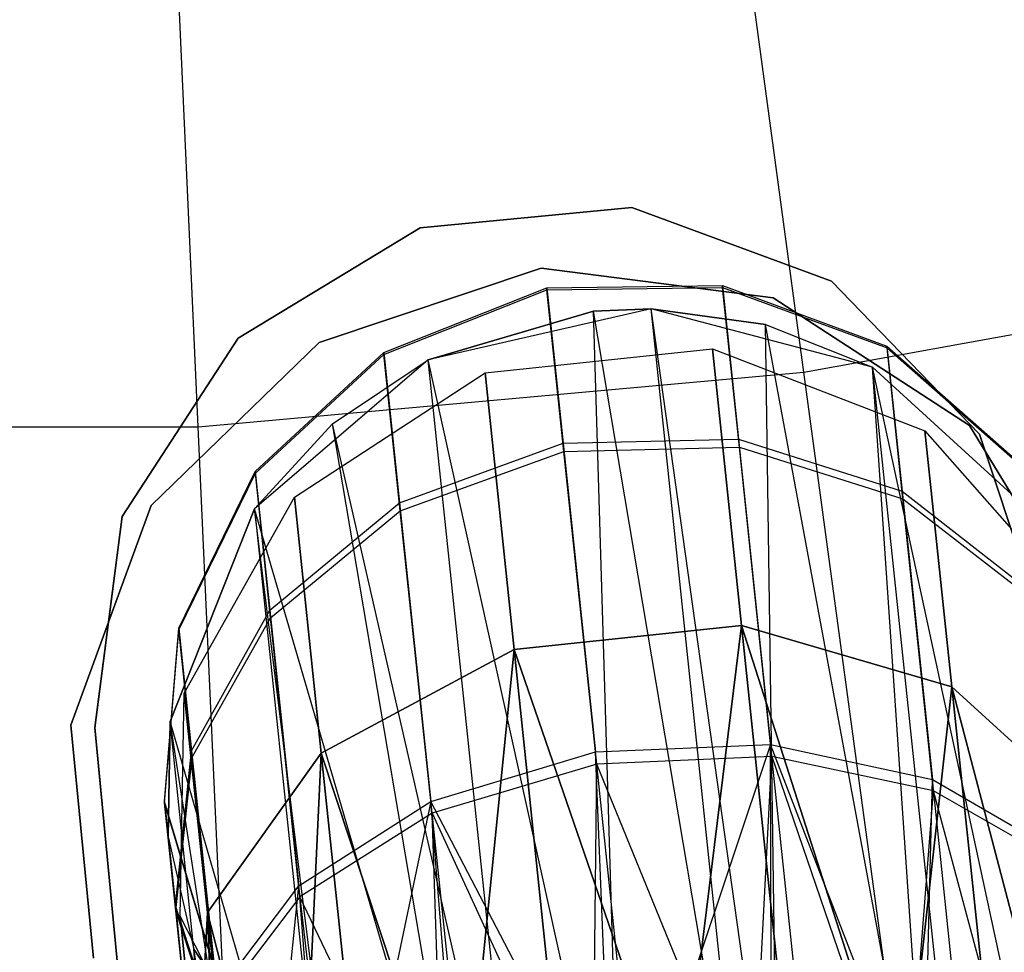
# Model space of a CAD drawing. Extents: x 0.3 to 7.1, y -3.38 to 3.38.
# Tile 352 of 604: x 3.72 to 3.93, y -1.53 to -1.33. Entities that reach past the tile are written whole.
import ezdxf

# ---------------------------------------------------------------- set-up
doc = ezdxf.new("R2010")
doc.units = 0
doc.header["$LTSCALE"] = 2.54
doc.layers.get('0').update_dxf_attribs({"linetype": 'CONTINUOUS'})

# ---------------------------------------------------------------- blocks, each defined once
blk = doc.blocks.new('SINGLES_AVVSTL_STL')
at = {"color": 0}
for p, q in [((3.88664, -1.40514, 5.30457), (3.86221, -1.22481, 5.4454)), ((3.88664, -1.40514, 5.30457), (3.86221, -1.22481, 5.4454)), ((3.75992, -1.41654, 5.30457), (3.75175, -1.23476, 5.4454)), ((3.75992, -1.41654, 5.30457), (3.75175, -1.23476, 5.4454)), ((3.80634, -1.37496, 54.83894), (3.85064, -1.37069, 54.83894)), ((3.85064, -1.37069, 54.63894), (3.80634, -1.37496, 54.63894)), ((3.85064, -1.37069, 54.63894), (3.80634, -1.37496, 54.63894)), ((3.80634, -1.37496, 54.83894), (3.85064, -1.37069, 54.83894)), ((3.80634, -1.37496, 20.47364), (3.85064, -1.3707, 20.47364)), ((3.85064, -1.3707, 20.27364), (3.80634, -1.37496, 20.27364)), ((3.85064, -1.3707, 20.27364), (3.80634, -1.37496, 20.27364)), ((3.80634, -1.37496, 20.47364), (3.85064, -1.3707, 20.47364)), ((3.85064, -1.37069, 54.83894), (3.8924, -1.38607, 54.83894)), ((3.8924, -1.38607, 54.63894), (3.85064, -1.37069, 54.63894)), ((3.85064, -1.37069, 54.63894), (3.85064, -1.37069, 54.83894)), ((3.85064, -1.37069, 54.63894), (3.85064, -1.37069, 54.83894)), ((3.8924, -1.38607, 54.63894), (3.85064, -1.37069, 54.63894)), ((3.85064, -1.37069, 54.83894), (3.8924, -1.38607, 54.83894)), ((3.85064, -1.3707, 20.47364), (3.8924, -1.38607, 20.47364)), ((3.8924, -1.38607, 20.27364), (3.85064, -1.3707, 20.27364)), ((3.85064, -1.3707, 20.27364), (3.85064, -1.3707, 20.47364)), ((3.85064, -1.3707, 20.27364), (3.85064, -1.3707, 20.47364)), ((3.8924, -1.38607, 20.27364), (3.85064, -1.3707, 20.27364)), ((3.85064, -1.3707, 20.47364), (3.8924, -1.38607, 20.47364)), ((3.76828, -1.39802, 54.83894), (3.80634, -1.37496, 54.83894)), ((3.80634, -1.37496, 54.63894), (3.76828, -1.39802, 54.63894)), ((3.80634, -1.37496, 54.63894), (3.76828, -1.39802, 54.63894)), ((3.76828, -1.39802, 54.83894), (3.80634, -1.37496, 54.83894)), ((3.76828, -1.39803, 20.47364), (3.80634, -1.37496, 20.47364)), ((3.80634, -1.37496, 20.27364), (3.76828, -1.39803, 20.27364)), ((3.80634, -1.37496, 20.27364), (3.76828, -1.39803, 20.27364)), ((3.76828, -1.39803, 20.47364), (3.80634, -1.37496, 20.47364)), ((3.80634, -1.37496, 54.63894), (3.80634, -1.37496, 54.83894)), ((3.80634, -1.37496, 54.63894), (3.80634, -1.37496, 54.83894)), ((3.80634, -1.37496, 20.27364), (3.80634, -1.37496, 20.47364)), ((3.80634, -1.37496, 20.27364), (3.80634, -1.37496, 20.47364)), ((3.78522, -1.39888, 61.72336), (3.83166, -1.38339, 61.72336)), ((3.83166, -1.38339, 61.52336), (3.78522, -1.39888, 61.52336)), ((3.83166, -1.38339, 61.52336), (3.78522, -1.39888, 61.52336)), ((3.78522, -1.39888, 61.72336), (3.83166, -1.38339, 61.72336)), ((3.83166, -1.38339, 61.72336), (3.88023, -1.38959, 61.72336)), ((3.88023, -1.38959, 61.52336), (3.83166, -1.38339, 61.52336)), ((3.83166, -1.38339, 61.72336), (3.83166, -1.38339, 61.52336)), ((3.88023, -1.38959, 61.52336), (3.83166, -1.38339, 61.52336)), ((3.83166, -1.38339, 61.72336), (3.88023, -1.38959, 61.72336)), ((3.83166, -1.38339, 61.72336), (3.83166, -1.38339, 61.52336)), ((3.88664, -1.40514, 5.30457), (4.01183, -1.38242, 5.30457)), ((3.88664, -1.40514, 5.30457), (4.01183, -1.38242, 5.30457)), ((3.8924, -1.38607, 54.83894), (3.92335, -1.41805, 54.83894)), ((3.92335, -1.41805, 54.63894), (3.8924, -1.38607, 54.63894)), ((3.8924, -1.38607, 54.63894), (3.8924, -1.38607, 54.83894)), ((3.8924, -1.38607, 54.63894), (3.8924, -1.38607, 54.83894)), ((3.92335, -1.41805, 54.63894), (3.8924, -1.38607, 54.63894)), ((3.8924, -1.38607, 54.83894), (3.92335, -1.41805, 54.83894)), ((3.8924, -1.38607, 20.47364), (3.92335, -1.41805, 20.47364)), ((3.92335, -1.41805, 20.27364), (3.8924, -1.38607, 20.27364)), ((3.8924, -1.38607, 20.27364), (3.8924, -1.38607, 20.47364)), ((3.8924, -1.38607, 20.27364), (3.8924, -1.38607, 20.47364)), ((3.92335, -1.41805, 20.27364), (3.8924, -1.38607, 20.27364)), ((3.8924, -1.38607, 20.47364), (3.92335, -1.41805, 20.47364)), ((3.79873, -1.40103, 54.68344), (3.83285, -1.38744, 54.68199)), ((3.79873, -1.40103, 54.68344), (3.83285, -1.38744, 54.68199)), ((3.79878, -1.40144, 54.76956), (3.83289, -1.38786, 54.77109)), ((3.79878, -1.40144, 54.76956), (3.83289, -1.38786, 54.77109)), ((3.83285, -1.38744, 54.68199), (3.86959, -1.38696, 54.68248)), ((3.83285, -1.38744, 54.68199), (3.86959, -1.38696, 54.68248)), ((3.83285, -1.38744, 54.68199), (3.83626, -1.41996, 54.58307)), ((3.83285, -1.38744, 54.68199), (3.83626, -1.41996, 54.58307)), ((3.83289, -1.38786, 54.77109), (3.83285, -1.38744, 54.68199)), ((3.83289, -1.38786, 54.77109), (3.83285, -1.38744, 54.68199)), ((3.83289, -1.38786, 54.77109), (3.86963, -1.38737, 54.77057)), ((3.83289, -1.38786, 54.77109), (3.86963, -1.38737, 54.77057)), ((3.83645, -1.4217, 54.87044), (3.83289, -1.38786, 54.77109)), ((3.83645, -1.4217, 54.87044), (3.83289, -1.38786, 54.77109)), ((3.86959, -1.38696, 54.68248), (3.87297, -1.41911, 54.58468)), ((3.86959, -1.38696, 54.68248), (3.904, -1.39964, 54.68483)), ((3.86959, -1.38696, 54.68248), (3.87297, -1.41911, 54.58468)), ((3.86963, -1.38737, 54.77057), (3.86959, -1.38696, 54.68248)), ((3.86959, -1.38696, 54.68248), (3.904, -1.39964, 54.68483)), ((3.86963, -1.38737, 54.77057), (3.86959, -1.38696, 54.68248)), ((3.86963, -1.38737, 54.77057), (3.90404, -1.40002, 54.76807)), ((3.87315, -1.42082, 54.86879), (3.86963, -1.38737, 54.77057)), ((3.86963, -1.38737, 54.77057), (3.90404, -1.40002, 54.76807)), ((3.87315, -1.42082, 54.86879), (3.86963, -1.38737, 54.77057)), ((3.88023, -1.38959, 61.72336), (3.92129, -1.41624, 61.72336)), ((3.92129, -1.41624, 61.52336), (3.88023, -1.38959, 61.52336)), ((3.88023, -1.38959, 61.52336), (3.88023, -1.38959, 61.72336)), ((3.88023, -1.38959, 61.52336), (3.88023, -1.38959, 61.72336)), ((3.92129, -1.41624, 61.52336), (3.88023, -1.38959, 61.52336)), ((3.88023, -1.38959, 61.72336), (3.92129, -1.41624, 61.72336)), ((3.85471, -1.39184, 61.75081), (3.80806, -1.40254, 61.75081)), ((3.85471, -1.39184, 61.75081), (3.80806, -1.40254, 61.75081)), ((3.80806, -1.40254, 61.33122), (3.84264, -1.39237, 61.32472)), ((3.84264, -1.39237, 61.32472), (3.80806, -1.40254, 61.75081)), ((3.80806, -1.40254, 61.33122), (3.84264, -1.39237, 61.32472)), ((3.84264, -1.39237, 61.32472), (3.80806, -1.40254, 61.75081)), ((3.84264, -1.39237, 61.32472), (3.85471, -1.39184, 61.32545)), ((3.85471, -1.39184, 61.75081), (3.84264, -1.39237, 61.32472)), ((3.84264, -1.39237, 61.32472), (3.85471, -1.39184, 61.32545)), ((3.85471, -1.39184, 61.75081), (3.84264, -1.39237, 61.32472)), ((3.87473, -1.58234, 61.32545), (3.84264, -1.39237, 61.32472)), ((3.87473, -1.58234, 61.32545), (3.84264, -1.39237, 61.32472)), ((3.84841, -1.58517, 61.32577), (3.84264, -1.39237, 61.32472)), ((3.84841, -1.58517, 61.32577), (3.84264, -1.39237, 61.32472)), ((3.90099, -1.40404, 61.75081), (3.85471, -1.39184, 61.75081)), ((3.88132, -1.58188, 61.32648), (3.85471, -1.39184, 61.32545)), ((3.85471, -1.39184, 61.32545), (3.87859, -1.39513, 61.33122)), ((3.88132, -1.58188, 61.32648), (3.85471, -1.39184, 61.32545)), ((3.87473, -1.58234, 61.32545), (3.85471, -1.39184, 61.32545)), ((3.87473, -1.58234, 61.32545), (3.85471, -1.39184, 61.32545)), ((3.87859, -1.39513, 61.33122), (3.85471, -1.39184, 61.75081)), ((3.90099, -1.40404, 61.75081), (3.85471, -1.39184, 61.75081)), ((3.87859, -1.39513, 61.33122), (3.85471, -1.39184, 61.75081)), ((3.85471, -1.39184, 61.32545), (3.87859, -1.39513, 61.33122)), ((3.85471, -1.39184, 61.32545), (3.85471, -1.39184, 61.75081)), ((3.85471, -1.39184, 61.32545), (3.85471, -1.39184, 61.75081)), ((3.91303, -1.58124, 61.33827), (3.87859, -1.39513, 61.33122)), ((3.87859, -1.39513, 61.33122), (3.90099, -1.40404, 61.34243)), ((3.91303, -1.58124, 61.33827), (3.87859, -1.39513, 61.33122)), ((3.88132, -1.58188, 61.32648), (3.87859, -1.39513, 61.33122)), ((3.88132, -1.58188, 61.32648), (3.87859, -1.39513, 61.33122)), ((3.87859, -1.39513, 61.33122), (3.90099, -1.40404, 61.34243)), ((3.87859, -1.39513, 61.33122), (3.90099, -1.40404, 61.75081)), ((3.87859, -1.39513, 61.33122), (3.90099, -1.40404, 61.75081)), ((3.74399, -1.43532, 54.83894), (3.76828, -1.39802, 54.83894)), ((3.76828, -1.39802, 54.63894), (3.74399, -1.43532, 54.63894)), ((3.76828, -1.39802, 54.63894), (3.74399, -1.43532, 54.63894)), ((3.74399, -1.43532, 54.83894), (3.76828, -1.39802, 54.83894)), ((3.74399, -1.43532, 20.47364), (3.76828, -1.39803, 20.47364)), ((3.76828, -1.39803, 20.27364), (3.74399, -1.43532, 20.27364)), ((3.76828, -1.39803, 20.27364), (3.74399, -1.43532, 20.27364)), ((3.74399, -1.43532, 20.47364), (3.76828, -1.39803, 20.47364)), ((3.76828, -1.39802, 54.63894), (3.76828, -1.39802, 54.83894)), ((3.76828, -1.39802, 54.63894), (3.76828, -1.39802, 54.83894)), ((3.76828, -1.39803, 20.27364), (3.76828, -1.39803, 20.47364)), ((3.76828, -1.39803, 20.27364), (3.76828, -1.39803, 20.47364)), ((3.7501, -1.43298, 61.72336), (3.78522, -1.39888, 61.72336)), ((3.78522, -1.39888, 61.52336), (3.7501, -1.43298, 61.52336)), ((3.78522, -1.39888, 61.52336), (3.7501, -1.43298, 61.52336)), ((3.7501, -1.43298, 61.72336), (3.78522, -1.39888, 61.72336)), ((3.78522, -1.39888, 61.52336), (3.78522, -1.39888, 61.72336)), ((3.78522, -1.39888, 61.52336), (3.78522, -1.39888, 61.72336)), ((3.81993, -1.40524, 20.27784), (3.86753, -1.40024, 20.27784)), ((3.81993, -1.40524, 20.41103), (3.86753, -1.40024, 20.41103)), ((3.81993, -1.40524, 20.27784), (3.86753, -1.40024, 20.27784)), ((3.81993, -1.40524, 20.41103), (3.86753, -1.40024, 20.41103)), ((3.86753, -1.40024, 20.27784), (3.87362, -1.45811, 20.15803)), ((3.86753, -1.40024, 20.27784), (3.87362, -1.45811, 20.15803)), ((3.86753, -1.40024, 20.27784), (3.91195, -1.41737, 20.28282)), ((3.86753, -1.40024, 20.41103), (3.86753, -1.40024, 20.27784)), ((3.86753, -1.40024, 20.41103), (3.86753, -1.40024, 20.27784)), ((3.86753, -1.40024, 20.41103), (3.91195, -1.41737, 20.40604)), ((3.86753, -1.40024, 20.27784), (3.91195, -1.41737, 20.28282)), ((3.87362, -1.45811, 20.53083), (3.86753, -1.40024, 20.41103)), ((3.87362, -1.45811, 20.53083), (3.86753, -1.40024, 20.41103)), ((3.86753, -1.40024, 20.41103), (3.91195, -1.41737, 20.40604)), ((3.904, -1.39964, 54.68483), (3.90719, -1.43001, 54.59245)), ((3.904, -1.39964, 54.68483), (3.93143, -1.42377, 54.68875)), ((3.904, -1.39964, 54.68483), (3.90719, -1.43001, 54.59245)), ((3.90404, -1.40002, 54.76807), (3.904, -1.39964, 54.68483)), ((3.904, -1.39964, 54.68483), (3.93143, -1.42377, 54.68875)), ((3.90404, -1.40002, 54.76807), (3.904, -1.39964, 54.68483)), ((3.90404, -1.40002, 54.76807), (3.93147, -1.42412, 54.7639)), ((3.90736, -1.43163, 54.86085), (3.90404, -1.40002, 54.76807)), ((3.90404, -1.40002, 54.76807), (3.93147, -1.42412, 54.7639)), ((3.90736, -1.43163, 54.86085), (3.90404, -1.40002, 54.76807)), ((3.80806, -1.40254, 61.75081), (3.77172, -1.4337, 61.75081)), ((3.80806, -1.40254, 61.75081), (3.77172, -1.4337, 61.75081)), ((3.77186, -1.42589, 54.68663), (3.79873, -1.40103, 54.68344)), ((3.77186, -1.42589, 54.68663), (3.79873, -1.40103, 54.68344)), ((3.7719, -1.42626, 54.76616), (3.79878, -1.40144, 54.76956)), ((3.7719, -1.42626, 54.76616), (3.79878, -1.40144, 54.76956)), ((3.788, -1.41592, 61.34243), (3.80806, -1.40254, 61.33122)), ((3.788, -1.41592, 61.34243), (3.80806, -1.40254, 61.33122)), ((3.788, -1.41592, 61.34243), (3.80806, -1.40254, 61.75081)), ((3.788, -1.41592, 61.34243), (3.80806, -1.40254, 61.75081)), ((3.79873, -1.40103, 54.68344), (3.80204, -1.43246, 54.58784)), ((3.79873, -1.40103, 54.68344), (3.80204, -1.43246, 54.58784)), ((3.79878, -1.40144, 54.76956), (3.79873, -1.40103, 54.68344)), ((3.79878, -1.40144, 54.76956), (3.79873, -1.40103, 54.68344)), ((3.80221, -1.43414, 54.86556), (3.79878, -1.40144, 54.76956)), ((3.80221, -1.43414, 54.86556), (3.79878, -1.40144, 54.76956)), ((3.84841, -1.58517, 61.32577), (3.80806, -1.40254, 61.33122)), ((3.84841, -1.58517, 61.32577), (3.80806, -1.40254, 61.33122)), ((3.8276, -1.58861, 61.33123), (3.80806, -1.40254, 61.33122)), ((3.8276, -1.58861, 61.33123), (3.80806, -1.40254, 61.33122)), ((3.80806, -1.40254, 61.33122), (3.80806, -1.40254, 61.75081)), ((3.80806, -1.40254, 61.33122), (3.80806, -1.40254, 61.75081)), ((3.9363, -1.43635, 61.75081), (3.90099, -1.40404, 61.75081)), ((3.93967, -1.58348, 61.36034), (3.90099, -1.40404, 61.34243)), ((3.90099, -1.40404, 61.34243), (3.9363, -1.43635, 61.37825)), ((3.91966, -1.5815, 61.34244), (3.90099, -1.40404, 61.34243)), ((3.93967, -1.58348, 61.36034), (3.90099, -1.40404, 61.34243)), ((3.91966, -1.5815, 61.34244), (3.90099, -1.40404, 61.34243)), ((3.91303, -1.58124, 61.33827), (3.90099, -1.40404, 61.34243)), ((3.91303, -1.58124, 61.33827), (3.90099, -1.40404, 61.34243)), ((3.90099, -1.40404, 61.34243), (3.9363, -1.43635, 61.37825)), ((3.90099, -1.40404, 61.34243), (3.90099, -1.40404, 61.75081)), ((3.9363, -1.43635, 61.75081), (3.90099, -1.40404, 61.75081)), ((3.90099, -1.40404, 61.34243), (3.90099, -1.40404, 61.75081)), ((3.75992, -1.41654, 5.30457), (3.88664, -1.40514, 5.30457)), ((3.75992, -1.41654, 5.30457), (3.88664, -1.40514, 5.30457)), ((3.78005, -1.43123, 20.28282), (3.81993, -1.40524, 20.27784)), ((3.78005, -1.43123, 20.40604), (3.81993, -1.40524, 20.41103)), ((3.78005, -1.43123, 20.28282), (3.81993, -1.40524, 20.27784)), ((3.78005, -1.43123, 20.40604), (3.81993, -1.40524, 20.41103)), ((3.81993, -1.40524, 20.27784), (3.82601, -1.46311, 20.15803)), ((3.81993, -1.40524, 20.27784), (3.82601, -1.46311, 20.15803)), ((3.81993, -1.40524, 20.41103), (3.81993, -1.40524, 20.27784)), ((3.81993, -1.40524, 20.41103), (3.81993, -1.40524, 20.27784)), ((3.82601, -1.46311, 20.53083), (3.81993, -1.40524, 20.41103)), ((3.82601, -1.46311, 20.53083), (3.81993, -1.40524, 20.41103)), ((3.90944, -1.57351, 5.1494), (3.88664, -1.40514, 5.30457)), ((3.90944, -1.57351, 5.1494), (3.88664, -1.40514, 5.30457)), ((3.63268, -1.41654, 5.30457), (3.75992, -1.41654, 5.30457)), ((3.63268, -1.41654, 5.30457), (3.75992, -1.41654, 5.30457)), ((3.76754, -1.58628, 5.1494), (3.75992, -1.41654, 5.30457)), ((3.76754, -1.58628, 5.1494), (3.75992, -1.41654, 5.30457)), ((3.77172, -1.4337, 61.35841), (3.788, -1.41592, 61.34243)), ((3.788, -1.41592, 61.34243), (3.77172, -1.4337, 61.75081)), ((3.788, -1.41592, 61.34243), (3.77172, -1.4337, 61.75081)), ((3.77172, -1.4337, 61.35841), (3.788, -1.41592, 61.34243)), ((3.8276, -1.58861, 61.33123), (3.788, -1.41592, 61.34243)), ((3.8276, -1.58861, 61.33123), (3.788, -1.41592, 61.34243)), ((3.81768, -1.59068, 61.3357), (3.788, -1.41592, 61.34243)), ((3.81768, -1.59068, 61.3357), (3.788, -1.41592, 61.34243)), ((3.92129, -1.41624, 61.72336), (3.94672, -1.45807, 61.72336)), ((3.94672, -1.45807, 61.52336), (3.92129, -1.41624, 61.52336)), ((3.92129, -1.41624, 61.52336), (3.92129, -1.41624, 61.72336)), ((3.92129, -1.41624, 61.52336), (3.92129, -1.41624, 61.72336)), ((3.94672, -1.45807, 61.52336), (3.92129, -1.41624, 61.52336)), ((3.92129, -1.41624, 61.72336), (3.94672, -1.45807, 61.72336)), ((3.83626, -1.41996, 54.58307), (3.87297, -1.41911, 54.58468)), ((3.83626, -1.41996, 54.58307), (3.87297, -1.41911, 54.58468)), ((3.87297, -1.41911, 54.58468), (3.87968, -1.48296, 54.50357)), ((3.87297, -1.41911, 54.58468), (3.90719, -1.43001, 54.59245)), ((3.87297, -1.41911, 54.58468), (3.87968, -1.48296, 54.50357)), ((3.87297, -1.41911, 54.58468), (3.90719, -1.43001, 54.59245)), ((3.91195, -1.41737, 20.28282), (3.91757, -1.47091, 20.17199)), ((3.91195, -1.41737, 20.28282), (3.91757, -1.47091, 20.17199)), ((3.91195, -1.41737, 20.28282), (3.943, -1.4527, 20.29165)), ((3.91195, -1.41737, 20.40604), (3.91195, -1.41737, 20.28282)), ((3.91195, -1.41737, 20.40604), (3.91195, -1.41737, 20.28282)), ((3.91195, -1.41737, 20.40604), (3.943, -1.4527, 20.39721)), ((3.91195, -1.41737, 20.28282), (3.943, -1.4527, 20.29165)), ((3.91757, -1.47091, 20.51688), (3.91195, -1.41737, 20.40604)), ((3.91757, -1.47091, 20.51688), (3.91195, -1.41737, 20.40604)), ((3.91195, -1.41737, 20.40604), (3.943, -1.4527, 20.39721)), ((3.92335, -1.41805, 54.83894), (3.93737, -1.46029, 54.83894)), ((3.93737, -1.46029, 54.63894), (3.92335, -1.41805, 54.63894)), ((3.92335, -1.41805, 54.63894), (3.92335, -1.41805, 54.83894)), ((3.92335, -1.41805, 54.63894), (3.92335, -1.41805, 54.83894)), ((3.93737, -1.46029, 54.63894), (3.92335, -1.41805, 54.63894)), ((3.92335, -1.41805, 54.83894), (3.93737, -1.46029, 54.83894)), ((3.92335, -1.41805, 20.47364), (3.93737, -1.46029, 20.47364)), ((3.93737, -1.46029, 20.27364), (3.92335, -1.41805, 20.27364)), ((3.92335, -1.41805, 20.27364), (3.92335, -1.41805, 20.47364)), ((3.92335, -1.41805, 20.27364), (3.92335, -1.41805, 20.47364)), ((3.93737, -1.46029, 20.27364), (3.92335, -1.41805, 20.27364)), ((3.92335, -1.41805, 20.47364), (3.93737, -1.46029, 20.47364)), ((3.80204, -1.43246, 54.58784), (3.83626, -1.41996, 54.58307)), ((3.80204, -1.43246, 54.58784), (3.83626, -1.41996, 54.58307)), ((3.83626, -1.41996, 54.58307), (3.84305, -1.48454, 54.50104)), ((3.83626, -1.41996, 54.58307), (3.84305, -1.48454, 54.50104)), ((3.83645, -1.4217, 54.87044), (3.87315, -1.42082, 54.86879)), ((3.83645, -1.4217, 54.87044), (3.87315, -1.42082, 54.86879)), ((3.87315, -1.42082, 54.86879), (3.90736, -1.43163, 54.86085)), ((3.87994, -1.48546, 54.94895), (3.87315, -1.42082, 54.86879)), ((3.87315, -1.42082, 54.86879), (3.90736, -1.43163, 54.86085)), ((3.87994, -1.48546, 54.94895), (3.87315, -1.42082, 54.86879)), ((3.80221, -1.43414, 54.86556), (3.83645, -1.4217, 54.87044)), ((3.80221, -1.43414, 54.86556), (3.83645, -1.4217, 54.87044)), ((3.84332, -1.48708, 54.95151), (3.83645, -1.4217, 54.87044)), ((3.84332, -1.48708, 54.95151), (3.83645, -1.4217, 54.87044)), ((3.75585, -1.45866, 54.69113), (3.77186, -1.42589, 54.68663)), ((3.75585, -1.45866, 54.69113), (3.77186, -1.42589, 54.68663)), ((3.75588, -1.45899, 54.76136), (3.7719, -1.42626, 54.76616)), ((3.75588, -1.45899, 54.76136), (3.7719, -1.42626, 54.76616)), ((3.77186, -1.42589, 54.68663), (3.77491, -1.45492, 54.59835)), ((3.77186, -1.42589, 54.68663), (3.77491, -1.45492, 54.59835)), ((3.7719, -1.42626, 54.76616), (3.77186, -1.42589, 54.68663)), ((3.7719, -1.42626, 54.76616), (3.77186, -1.42589, 54.68663)), ((3.77507, -1.45647, 54.85482), (3.7719, -1.42626, 54.76616)), ((3.77507, -1.45647, 54.85482), (3.7719, -1.42626, 54.76616)), ((3.75702, -1.47225, 20.29165), (3.78005, -1.43123, 20.28282)), ((3.75702, -1.47225, 20.39721), (3.78005, -1.43123, 20.40604)), ((3.75702, -1.47225, 20.29165), (3.78005, -1.43123, 20.28282)), ((3.75702, -1.47225, 20.39721), (3.78005, -1.43123, 20.40604)), ((3.78005, -1.43123, 20.28282), (3.78568, -1.48477, 20.17199)), ((3.78005, -1.43123, 20.28282), (3.78568, -1.48477, 20.17199)), ((3.78005, -1.43123, 20.40604), (3.78005, -1.43123, 20.28282)), ((3.78005, -1.43123, 20.40604), (3.78005, -1.43123, 20.28282)), ((3.78568, -1.48477, 20.51688), (3.78005, -1.43123, 20.40604)), ((3.78568, -1.48477, 20.51688), (3.78005, -1.43123, 20.40604)), ((3.90719, -1.43001, 54.59245), (3.91353, -1.49033, 54.51583)), ((3.90719, -1.43001, 54.59245), (3.93432, -1.4512, 54.60533)), ((3.90719, -1.43001, 54.59245), (3.91353, -1.49033, 54.51583)), ((3.90719, -1.43001, 54.59245), (3.93432, -1.4512, 54.60533)), ((3.73326, -1.47894, 61.72336), (3.7501, -1.43298, 61.72336)), ((3.7501, -1.43298, 61.52336), (3.73326, -1.47894, 61.52336)), ((3.7501, -1.43298, 61.52336), (3.73326, -1.47894, 61.52336)), ((3.73326, -1.47894, 61.72336), (3.7501, -1.43298, 61.72336)), ((3.7501, -1.43298, 61.52336), (3.7501, -1.43298, 61.72336)), ((3.7501, -1.43298, 61.52336), (3.7501, -1.43298, 61.72336)), ((3.77491, -1.45492, 54.59835), (3.80204, -1.43246, 54.58784)), ((3.77491, -1.45492, 54.59835), (3.80204, -1.43246, 54.58784)), ((3.80204, -1.43246, 54.58784), (3.8086, -1.49487, 54.50856)), ((3.80204, -1.43246, 54.58784), (3.8086, -1.49487, 54.50856)), ((3.90736, -1.43163, 54.86085), (3.93447, -1.45266, 54.84768)), ((3.91378, -1.4927, 54.93658), (3.90736, -1.43163, 54.86085)), ((3.90736, -1.43163, 54.86085), (3.93447, -1.45266, 54.84768)), ((3.91378, -1.4927, 54.93658), (3.90736, -1.43163, 54.86085)), ((3.73829, -1.47945, 54.83894), (3.74399, -1.43532, 54.83894)), ((3.74399, -1.43532, 54.63894), (3.73829, -1.47945, 54.63894)), ((3.74399, -1.43532, 54.63894), (3.73829, -1.47945, 54.63894)), ((3.73829, -1.47945, 54.83894), (3.74399, -1.43532, 54.83894)), ((3.73829, -1.47946, 20.47364), (3.74399, -1.43532, 20.47364)), ((3.74399, -1.43532, 20.27364), (3.73829, -1.47946, 20.27364)), ((3.74399, -1.43532, 20.27364), (3.73829, -1.47946, 20.27364)), ((3.73829, -1.47946, 20.47364), (3.74399, -1.43532, 20.47364)), ((3.74399, -1.43532, 54.63894), (3.74399, -1.43532, 54.83894)), ((3.74399, -1.43532, 54.63894), (3.74399, -1.43532, 54.83894)), ((3.74399, -1.43532, 20.27364), (3.74399, -1.43532, 20.47364)), ((3.74399, -1.43532, 20.27364), (3.74399, -1.43532, 20.47364)), ((3.77172, -1.4337, 61.75081), (3.75403, -1.47817, 61.75081)), ((3.75403, -1.47817, 61.40079), (3.77172, -1.4337, 61.35841)), ((3.77172, -1.4337, 61.75081), (3.75403, -1.47817, 61.75081)), ((3.75403, -1.47817, 61.40079), (3.77172, -1.4337, 61.35841)), ((3.77172, -1.4337, 61.35841), (3.78907, -1.59887, 61.35842)), ((3.81768, -1.59068, 61.3357), (3.77172, -1.4337, 61.35841)), ((3.81768, -1.59068, 61.3357), (3.77172, -1.4337, 61.35841)), ((3.79202, -1.59781, 61.35514), (3.77172, -1.4337, 61.35841)), ((3.79202, -1.59781, 61.35514), (3.77172, -1.4337, 61.35841)), ((3.77172, -1.4337, 61.35841), (3.78907, -1.59887, 61.35842)), ((3.77172, -1.4337, 61.35841), (3.77172, -1.4337, 61.75081)), ((3.77172, -1.4337, 61.35841), (3.77172, -1.4337, 61.75081)), ((3.77507, -1.45647, 54.85482), (3.80221, -1.43414, 54.86556)), ((3.77507, -1.45647, 54.85482), (3.80221, -1.43414, 54.86556)), ((3.80885, -1.49733, 54.94391), (3.80221, -1.43414, 54.86556)), ((3.80885, -1.49733, 54.94391), (3.80221, -1.43414, 54.86556)), ((3.75854, -1.48429, 54.61317), (3.77491, -1.45492, 54.59835)), ((3.75854, -1.48429, 54.61317), (3.77491, -1.45492, 54.59835)), ((3.77491, -1.45492, 54.59835), (3.78097, -1.51255, 54.52513)), ((3.77491, -1.45492, 54.59835), (3.78097, -1.51255, 54.52513)), ((3.75869, -1.48566, 54.83967), (3.77507, -1.45647, 54.85482)), ((3.75869, -1.48566, 54.83967), (3.77507, -1.45647, 54.85482)), ((3.7812, -1.51482, 54.92718), (3.77507, -1.45647, 54.85482)), ((3.7812, -1.51482, 54.92718), (3.77507, -1.45647, 54.85482)), ((3.82601, -1.46311, 20.15803), (3.87362, -1.45811, 20.15803)), ((3.87362, -1.45811, 20.53083), (3.82601, -1.46311, 20.53083)), ((3.82601, -1.46311, 20.15803), (3.87362, -1.45811, 20.15803)), ((3.87362, -1.45811, 20.53083), (3.82601, -1.46311, 20.53083)), ((3.87362, -1.45811, 20.15803), (3.86063, -1.56349, 20.07306)), ((3.87362, -1.45811, 20.15803), (3.86063, -1.56349, 20.07306)), ((3.86063, -1.56349, 20.61581), (3.87362, -1.45811, 20.53083)), ((3.86063, -1.56349, 20.61581), (3.87362, -1.45811, 20.53083)), ((3.87362, -1.45811, 20.15803), (3.88456, -1.56222, 20.07569)), ((3.87362, -1.45811, 20.15803), (3.88456, -1.56222, 20.07569)), ((3.87362, -1.45811, 20.15803), (3.90736, -1.56349, 20.08342)), ((3.87362, -1.45811, 20.15803), (3.90736, -1.56349, 20.08342)), ((3.87362, -1.45811, 20.15803), (3.91757, -1.47091, 20.17199)), ((3.88456, -1.56222, 20.61318), (3.87362, -1.45811, 20.53083)), ((3.88456, -1.56222, 20.61318), (3.87362, -1.45811, 20.53083)), ((3.90736, -1.56349, 20.60545), (3.87362, -1.45811, 20.53083)), ((3.90736, -1.56349, 20.60545), (3.87362, -1.45811, 20.53083)), ((3.91757, -1.47091, 20.51688), (3.87362, -1.45811, 20.53083)), ((3.87362, -1.45811, 20.15803), (3.91757, -1.47091, 20.17199)), ((3.91757, -1.47091, 20.51688), (3.87362, -1.45811, 20.53083)), ((3.75287, -1.49492, 54.69634), (3.75585, -1.45866, 54.69113)), ((3.75287, -1.49492, 54.69634), (3.75585, -1.45866, 54.69113)), ((3.7529, -1.49519, 54.75582), (3.75588, -1.45899, 54.76136)), ((3.7529, -1.49519, 54.75582), (3.75588, -1.45899, 54.76136)), ((3.75585, -1.45866, 54.69113), (3.75854, -1.48429, 54.61317)), ((3.75585, -1.45866, 54.69113), (3.75854, -1.48429, 54.61317)), ((3.75588, -1.45899, 54.76136), (3.75585, -1.45866, 54.69113)), ((3.75588, -1.45899, 54.76136), (3.75585, -1.45866, 54.69113)), ((3.75869, -1.48566, 54.83967), (3.75588, -1.45899, 54.76136)), ((3.75869, -1.48566, 54.83967), (3.75588, -1.45899, 54.76136)), ((3.78568, -1.48477, 20.17199), (3.82601, -1.46311, 20.15803)), ((3.82601, -1.46311, 20.53083), (3.78568, -1.48477, 20.51688)), ((3.78568, -1.48477, 20.17199), (3.82601, -1.46311, 20.15803)), ((3.82601, -1.46311, 20.53083), (3.78568, -1.48477, 20.51688)), ((3.82601, -1.46311, 20.15803), (3.81492, -1.57321, 20.08342)), ((3.82601, -1.46311, 20.15803), (3.81492, -1.57321, 20.08342)), ((3.81492, -1.57321, 20.60545), (3.82601, -1.46311, 20.53083)), ((3.81492, -1.57321, 20.60545), (3.82601, -1.46311, 20.53083)), ((3.82601, -1.46311, 20.15803), (3.83696, -1.56723, 20.07569)), ((3.82601, -1.46311, 20.15803), (3.83696, -1.56723, 20.07569)), ((3.82601, -1.46311, 20.15803), (3.86063, -1.56349, 20.07306)), ((3.82601, -1.46311, 20.15803), (3.86063, -1.56349, 20.07306)), ((3.83696, -1.56723, 20.61318), (3.82601, -1.46311, 20.53083)), ((3.83696, -1.56723, 20.61318), (3.82601, -1.46311, 20.53083)), ((3.86063, -1.56349, 20.61581), (3.82601, -1.46311, 20.53083)), ((3.86063, -1.56349, 20.61581), (3.82601, -1.46311, 20.53083)), ((3.75612, -1.5189, 20.30231), (3.75702, -1.47225, 20.29165)), ((3.75612, -1.5189, 20.38656), (3.75702, -1.47225, 20.39721)), ((3.75612, -1.5189, 20.30231), (3.75702, -1.47225, 20.29165)), ((3.75612, -1.5189, 20.38656), (3.75702, -1.47225, 20.39721)), ((3.75702, -1.47225, 20.29165), (3.76184, -1.51812, 20.1967)), ((3.75702, -1.47225, 20.29165), (3.76184, -1.51812, 20.1967)), ((3.75702, -1.47225, 20.39721), (3.75702, -1.47225, 20.29165)), ((3.75702, -1.47225, 20.39721), (3.75702, -1.47225, 20.29165)), ((3.76184, -1.51812, 20.49216), (3.75702, -1.47225, 20.39721)), ((3.76184, -1.51812, 20.49216), (3.75702, -1.47225, 20.39721)), ((3.91757, -1.47091, 20.17199), (3.90736, -1.56349, 20.08342)), ((3.91757, -1.47091, 20.17199), (3.90736, -1.56349, 20.08342)), ((3.90736, -1.56349, 20.60545), (3.91757, -1.47091, 20.51688)), ((3.90736, -1.56349, 20.60545), (3.91757, -1.47091, 20.51688)), ((3.91757, -1.47091, 20.17199), (3.9277, -1.56722, 20.09581)), ((3.91757, -1.47091, 20.17199), (3.9277, -1.56722, 20.09581)), ((3.91757, -1.47091, 20.17199), (3.9444, -1.5732, 20.11213)), ((3.91757, -1.47091, 20.17199), (3.9444, -1.5732, 20.11213)), ((3.91757, -1.47091, 20.17199), (3.94782, -1.49857, 20.1967)), ((3.9277, -1.56722, 20.59306), (3.91757, -1.47091, 20.51688)), ((3.9277, -1.56722, 20.59306), (3.91757, -1.47091, 20.51688)), ((3.9444, -1.5732, 20.57673), (3.91757, -1.47091, 20.51688)), ((3.9444, -1.5732, 20.57673), (3.91757, -1.47091, 20.51688)), ((3.94782, -1.49857, 20.49216), (3.91757, -1.47091, 20.51688)), ((3.91757, -1.47091, 20.17199), (3.94782, -1.49857, 20.1967)), ((3.94782, -1.49857, 20.49216), (3.91757, -1.47091, 20.51688)), ((3.73802, -1.52767, 61.72336), (3.73326, -1.47894, 61.72336)), ((3.73326, -1.47894, 61.52336), (3.73802, -1.52767, 61.52336)), ((3.73326, -1.47894, 61.52336), (3.73802, -1.52767, 61.52336)), ((3.73326, -1.47894, 61.52336), (3.73326, -1.47894, 61.72336)), ((3.73802, -1.52767, 61.72336), (3.73326, -1.47894, 61.72336)), ((3.73326, -1.47894, 61.52336), (3.73326, -1.47894, 61.72336)), ((3.75403, -1.47817, 61.75081), (3.75364, -1.50228, 61.75081)), ((3.75364, -1.50228, 61.75081), (3.75403, -1.47817, 61.40079)), ((3.75364, -1.50228, 61.75081), (3.75403, -1.47817, 61.40079)), ((3.75403, -1.47817, 61.75081), (3.75364, -1.50228, 61.75081)), ((3.78907, -1.59887, 61.35842), (3.75403, -1.47817, 61.40079)), ((3.774, -1.60589, 61.38237), (3.75403, -1.47817, 61.40079)), ((3.78907, -1.59887, 61.35842), (3.75403, -1.47817, 61.40079)), ((3.774, -1.60589, 61.38237), (3.75403, -1.47817, 61.40079)), ((3.76796, -1.61071, 61.40081), (3.75403, -1.47817, 61.40079)), ((3.75903, -1.52578, 61.75081), (3.75403, -1.47817, 61.40079)), ((3.76796, -1.61071, 61.40081), (3.75403, -1.47817, 61.40079)), ((3.75403, -1.47817, 61.40079), (3.75403, -1.47817, 61.75081)), ((3.75903, -1.52578, 61.75081), (3.75403, -1.47817, 61.40079)), ((3.75403, -1.47817, 61.40079), (3.75403, -1.47817, 61.75081)), ((3.74741, -1.57417, 54.83894), (3.73829, -1.47945, 54.83894)), ((3.73829, -1.47945, 54.63894), (3.74741, -1.57417, 54.63894)), ((3.73829, -1.47945, 54.63894), (3.73829, -1.47945, 54.83894)), ((3.74741, -1.57417, 54.83894), (3.73829, -1.47945, 54.83894)), ((3.73829, -1.47945, 54.63894), (3.74741, -1.57417, 54.63894)), ((3.73829, -1.47945, 54.63894), (3.73829, -1.47945, 54.83894)), ((3.74741, -1.57417, 20.47364), (3.73829, -1.47946, 20.47364)), ((3.73829, -1.47946, 20.27364), (3.74741, -1.57417, 20.27364)), ((3.73829, -1.47946, 20.27364), (3.73829, -1.47946, 20.47364)), ((3.74741, -1.57417, 20.47364), (3.73829, -1.47946, 20.47364)), ((3.73829, -1.47946, 20.27364), (3.74741, -1.57417, 20.27364)), ((3.73829, -1.47946, 20.27364), (3.73829, -1.47946, 20.47364)), ((3.84305, -1.48454, 54.50104), (3.87968, -1.48296, 54.50357)), ((3.84305, -1.48454, 54.50104), (3.87968, -1.48296, 54.50357)), ((3.87968, -1.48296, 54.50357), (3.85168, -1.56664, 54.44905)), ((3.87968, -1.48296, 54.50357), (3.85168, -1.56664, 54.44905)), ((3.91161, -1.56578, 54.46114), (3.87968, -1.48296, 54.50357)), ((3.87968, -1.48296, 54.50357), (3.91353, -1.49033, 54.51583)), ((3.91161, -1.56578, 54.46114), (3.87968, -1.48296, 54.50357)), ((3.87987, -1.56425, 54.45034), (3.87968, -1.48296, 54.50357)), ((3.87987, -1.56425, 54.45034), (3.87968, -1.48296, 54.50357)), ((3.87968, -1.48296, 54.50357), (3.91353, -1.49033, 54.51583)), ((3.75515, -1.51663, 54.6303), (3.75854, -1.48429, 54.61317)), ((3.75515, -1.51663, 54.6303), (3.75854, -1.48429, 54.61317)), ((3.75854, -1.48429, 54.61317), (3.76389, -1.5352, 54.5485)), ((3.75854, -1.48429, 54.61317), (3.76389, -1.5352, 54.5485)), ((3.76184, -1.51812, 20.1967), (3.78568, -1.48477, 20.17199)), ((3.78568, -1.48477, 20.51688), (3.76184, -1.51812, 20.49216)), ((3.76184, -1.51812, 20.1967), (3.78568, -1.48477, 20.17199)), ((3.78568, -1.48477, 20.51688), (3.76184, -1.51812, 20.49216)), ((3.78568, -1.48477, 20.17199), (3.78071, -1.59041, 20.11213)), ((3.78568, -1.48477, 20.17199), (3.78071, -1.59041, 20.11213)), ((3.78071, -1.59041, 20.57673), (3.78568, -1.48477, 20.51688)), ((3.78071, -1.59041, 20.57673), (3.78568, -1.48477, 20.51688)), ((3.78568, -1.48477, 20.17199), (3.7958, -1.58109, 20.09581)), ((3.78568, -1.48477, 20.17199), (3.7958, -1.58109, 20.09581)), ((3.78568, -1.48477, 20.17199), (3.81492, -1.57321, 20.08342)), ((3.78568, -1.48477, 20.17199), (3.81492, -1.57321, 20.08342)), ((3.7958, -1.58109, 20.59306), (3.78568, -1.48477, 20.51688)), ((3.7958, -1.58109, 20.59306), (3.78568, -1.48477, 20.51688)), ((3.81492, -1.57321, 20.60545), (3.78568, -1.48477, 20.51688)), ((3.81492, -1.57321, 20.60545), (3.78568, -1.48477, 20.51688)), ((3.8086, -1.49487, 54.50856), (3.84305, -1.48454, 54.50104)), ((3.8086, -1.49487, 54.50856), (3.84305, -1.48454, 54.50104)), ((3.85168, -1.56664, 54.44905), (3.84305, -1.48454, 54.50104)), ((3.85168, -1.56664, 54.44905), (3.84305, -1.48454, 54.50104)), ((3.84645, -1.56745, 54.44963), (3.84305, -1.48454, 54.50104)), ((3.84645, -1.56745, 54.44963), (3.84305, -1.48454, 54.50104)), ((3.75527, -1.51778, 54.82215), (3.75869, -1.48566, 54.83967)), ((3.75527, -1.51778, 54.82215), (3.75869, -1.48566, 54.83967)), ((3.7641, -1.5372, 54.90357), (3.75869, -1.48566, 54.83967)), ((3.7641, -1.5372, 54.90357), (3.75869, -1.48566, 54.83967)), ((3.84332, -1.48708, 54.95151), (3.80885, -1.49733, 54.94391)), ((3.84332, -1.48708, 54.95151), (3.80885, -1.49733, 54.94391)), ((3.84241, -1.57026, 55.00088), (3.84332, -1.48708, 54.95151)), ((3.84241, -1.57026, 55.00088), (3.84332, -1.48708, 54.95151)), ((3.87994, -1.48546, 54.94895), (3.84332, -1.48708, 54.95151)), ((3.87994, -1.48546, 54.94895), (3.84332, -1.48708, 54.95151)), ((3.87576, -1.56647, 55.00151), (3.84332, -1.48708, 54.95151)), ((3.87576, -1.56647, 55.00151), (3.84332, -1.48708, 54.95151)), ((3.87576, -1.56647, 55.00151), (3.87994, -1.48546, 54.94895)), ((3.87576, -1.56647, 55.00151), (3.87994, -1.48546, 54.94895)), ((3.87994, -1.48546, 54.94895), (3.90794, -1.56735, 54.99196)), ((3.91378, -1.4927, 54.93658), (3.87994, -1.48546, 54.94895)), ((3.88843, -1.56625, 54.99902), (3.87994, -1.48546, 54.94895)), ((3.88843, -1.56625, 54.99902), (3.87994, -1.48546, 54.94895)), ((3.87994, -1.48546, 54.94895), (3.90794, -1.56735, 54.99196)), ((3.91378, -1.4927, 54.93658), (3.87994, -1.48546, 54.94895)), ((3.91161, -1.56578, 54.46114), (3.91353, -1.49033, 54.51583)), ((3.91161, -1.56578, 54.46114), (3.91353, -1.49033, 54.51583)), ((3.92164, -1.56741, 54.46711), (3.91353, -1.49033, 54.51583)), ((3.91353, -1.49033, 54.51583), (3.94004, -1.50566, 54.53615)), ((3.92164, -1.56741, 54.46711), (3.91353, -1.49033, 54.51583)), ((3.91353, -1.49033, 54.51583), (3.94004, -1.50566, 54.53615)), ((3.90794, -1.56735, 54.99196), (3.91378, -1.4927, 54.93658)), ((3.90794, -1.56735, 54.99196), (3.91378, -1.4927, 54.93658)), ((3.93531, -1.57278, 54.97326), (3.91378, -1.4927, 54.93658)), ((3.93531, -1.57278, 54.97326), (3.91378, -1.4927, 54.93658)), ((3.94026, -1.5078, 54.91605), (3.91378, -1.4927, 54.93658)), ((3.94026, -1.5078, 54.91605), (3.91378, -1.4927, 54.93658)), ((3.76332, -1.52976, 54.70154), (3.75287, -1.49492, 54.69634)), ((3.75287, -1.49492, 54.69634), (3.75515, -1.51663, 54.6303)), ((3.75287, -1.49492, 54.69634), (3.75515, -1.51663, 54.6303)), ((3.76332, -1.52976, 54.70154), (3.75287, -1.49492, 54.69634)), ((3.7529, -1.49519, 54.75582), (3.75287, -1.49492, 54.69634)), ((3.7529, -1.49519, 54.75582), (3.75287, -1.49492, 54.69634)), ((3.76335, -1.52998, 54.75029), (3.7529, -1.49519, 54.75582)), ((3.76335, -1.52998, 54.75029), (3.7529, -1.49519, 54.75582)), ((3.75527, -1.51778, 54.82215), (3.7529, -1.49519, 54.75582)), ((3.75527, -1.51778, 54.82215), (3.7529, -1.49519, 54.75582)), ((3.78097, -1.51255, 54.52513), (3.8086, -1.49487, 54.50856)), ((3.78097, -1.51255, 54.52513), (3.8086, -1.49487, 54.50856)), ((3.8086, -1.49487, 54.50856), (3.78946, -1.58606, 54.47771)), ((3.8086, -1.49487, 54.50856), (3.78946, -1.58606, 54.47771)), ((3.84645, -1.56745, 54.44963), (3.8086, -1.49487, 54.50856)), ((3.84645, -1.56745, 54.44963), (3.8086, -1.49487, 54.50856)), ((3.81514, -1.575, 54.45911), (3.8086, -1.49487, 54.50856)), ((3.81514, -1.575, 54.45911), (3.8086, -1.49487, 54.50856)), ((3.80885, -1.49733, 54.94391), (3.7812, -1.51482, 54.92718)), ((3.80885, -1.49733, 54.94391), (3.7812, -1.51482, 54.92718)), ((3.80885, -1.49733, 54.94391), (3.84241, -1.57026, 55.00088)), ((3.81165, -1.57828, 54.99012), (3.80885, -1.49733, 54.94391)), ((3.81165, -1.57828, 54.99012), (3.80885, -1.49733, 54.94391)), ((3.81717, -1.57646, 54.99293), (3.80885, -1.49733, 54.94391)), ((3.81717, -1.57646, 54.99293), (3.80885, -1.49733, 54.94391)), ((3.80885, -1.49733, 54.94391), (3.84241, -1.57026, 55.00088)), ((3.75364, -1.50228, 61.75081), (3.75903, -1.52578, 61.75081)), ((3.75364, -1.50228, 61.75081), (3.75903, -1.52578, 61.75081)), ((3.76389, -1.5352, 54.5485), (3.78097, -1.51255, 54.52513)), ((3.76389, -1.5352, 54.5485), (3.78097, -1.51255, 54.52513)), ((3.77229, -1.59933, 54.50336), (3.78097, -1.51255, 54.52513)), ((3.77229, -1.59933, 54.50336), (3.78097, -1.51255, 54.52513)), ((3.78946, -1.58606, 54.47771), (3.78097, -1.51255, 54.52513)), ((3.78946, -1.58606, 54.47771), (3.78097, -1.51255, 54.52513)), ((3.7812, -1.51482, 54.92718), (3.7641, -1.5372, 54.90357)), ((3.7812, -1.51482, 54.92718), (3.7641, -1.5372, 54.90357)), ((3.78692, -1.58963, 54.97045), (3.7812, -1.51482, 54.92718)), ((3.78692, -1.58963, 54.97045), (3.7812, -1.51482, 54.92718)), ((3.81165, -1.57828, 54.99012), (3.7812, -1.51482, 54.92718)), ((3.81165, -1.57828, 54.99012), (3.7812, -1.51482, 54.92718)), ((3.76519, -1.54755, 54.64743), (3.75515, -1.51663, 54.6303)), ((3.75515, -1.51663, 54.6303), (3.75968, -1.55974, 54.57553)), ((3.75515, -1.51663, 54.6303), (3.75968, -1.55974, 54.57553)), ((3.76519, -1.54755, 54.64743), (3.75515, -1.51663, 54.6303)), ((3.76529, -1.5485, 54.80463), (3.75527, -1.51778, 54.82215)), ((3.76529, -1.5485, 54.80463), (3.75527, -1.51778, 54.82215)), ((3.75986, -1.56143, 54.87628), (3.75527, -1.51778, 54.82215)), ((3.75986, -1.56143, 54.87628), (3.75527, -1.51778, 54.82215)), ((3.77756, -1.5605, 20.31234), (3.75612, -1.5189, 20.30231)), ((3.75612, -1.5189, 20.30231), (3.75997, -1.55551, 20.22652)), ((3.75612, -1.5189, 20.30231), (3.75997, -1.55551, 20.22652)), ((3.77756, -1.5605, 20.37653), (3.75612, -1.5189, 20.38656)), ((3.75612, -1.5189, 20.38656), (3.75612, -1.5189, 20.30231)), ((3.77756, -1.5605, 20.31234), (3.75612, -1.5189, 20.30231)), ((3.75612, -1.5189, 20.38656), (3.75612, -1.5189, 20.30231)), ((3.75997, -1.55551, 20.46236), (3.75612, -1.5189, 20.38656)), ((3.77756, -1.5605, 20.37653), (3.75612, -1.5189, 20.38656)), ((3.75997, -1.55551, 20.46236), (3.75612, -1.5189, 20.38656)), ((3.75997, -1.55551, 20.22652), (3.76184, -1.51812, 20.1967)), ((3.76184, -1.51812, 20.49216), (3.75997, -1.55551, 20.46236)), ((3.75997, -1.55551, 20.22652), (3.76184, -1.51812, 20.1967)), ((3.76184, -1.51812, 20.49216), (3.75997, -1.55551, 20.46236)), ((3.76184, -1.51812, 20.1967), (3.76582, -1.61116, 20.15262)), ((3.76184, -1.51812, 20.1967), (3.76582, -1.61116, 20.15262)), ((3.76184, -1.51812, 20.1967), (3.77051, -1.60063, 20.13144)), ((3.76689, -1.62138, 20.51445), (3.76184, -1.51812, 20.49216)), ((3.76689, -1.62138, 20.51445), (3.76184, -1.51812, 20.49216)), ((3.76563, -1.61634, 20.52535), (3.76184, -1.51812, 20.49216)), ((3.76563, -1.61634, 20.52535), (3.76184, -1.51812, 20.49216)), ((3.76582, -1.61116, 20.53625), (3.76184, -1.51812, 20.49216)), ((3.76184, -1.51812, 20.1967), (3.77051, -1.60063, 20.13144)), ((3.76184, -1.51812, 20.1967), (3.78071, -1.59041, 20.11213)), ((3.76184, -1.51812, 20.1967), (3.78071, -1.59041, 20.11213)), ((3.77051, -1.60063, 20.55742), (3.76184, -1.51812, 20.49216)), ((3.76582, -1.61116, 20.53625), (3.76184, -1.51812, 20.49216)), ((3.77051, -1.60063, 20.55742), (3.76184, -1.51812, 20.49216)), ((3.78071, -1.59041, 20.57673), (3.76184, -1.51812, 20.49216)), ((3.78071, -1.59041, 20.57673), (3.76184, -1.51812, 20.49216)), ((3.75903, -1.52578, 61.75081), (3.78559, -1.5656, 61.75081)), ((3.76796, -1.61071, 61.40081), (3.75903, -1.52578, 61.44865)), ((3.75903, -1.52578, 61.75081), (3.75903, -1.52578, 61.44865)), ((3.76796, -1.61071, 61.40081), (3.75903, -1.52578, 61.44865)), ((3.76563, -1.61634, 61.42473), (3.75903, -1.52578, 61.44865)), ((3.76908, -1.62136, 61.44863), (3.75903, -1.52578, 61.44865)), ((3.76563, -1.61634, 61.42473), (3.75903, -1.52578, 61.44865)), ((3.76908, -1.62136, 61.44863), (3.75903, -1.52578, 61.44865)), ((3.77562, -1.62466, 61.46633), (3.75903, -1.52578, 61.44865)), ((3.77562, -1.62466, 61.46633), (3.75903, -1.52578, 61.44865)), ((3.78559, -1.5656, 61.49103), (3.75903, -1.52578, 61.44865)), ((3.75903, -1.52578, 61.75081), (3.78559, -1.5656, 61.75081)), ((3.75903, -1.52578, 61.75081), (3.75903, -1.52578, 61.44865)), ((3.78559, -1.5656, 61.49103), (3.75903, -1.52578, 61.44865))]:
    blk.add_line(p, q, dxfattribs=at)

msp = doc.modelspace()

# ---------------------------------------------------------------- block references
at = {"color": 0}
msp.add_blockref('SINGLES_AVVSTL_STL', (0, 0), dxfattribs=at)

doc.saveas('drawing.dxf')
